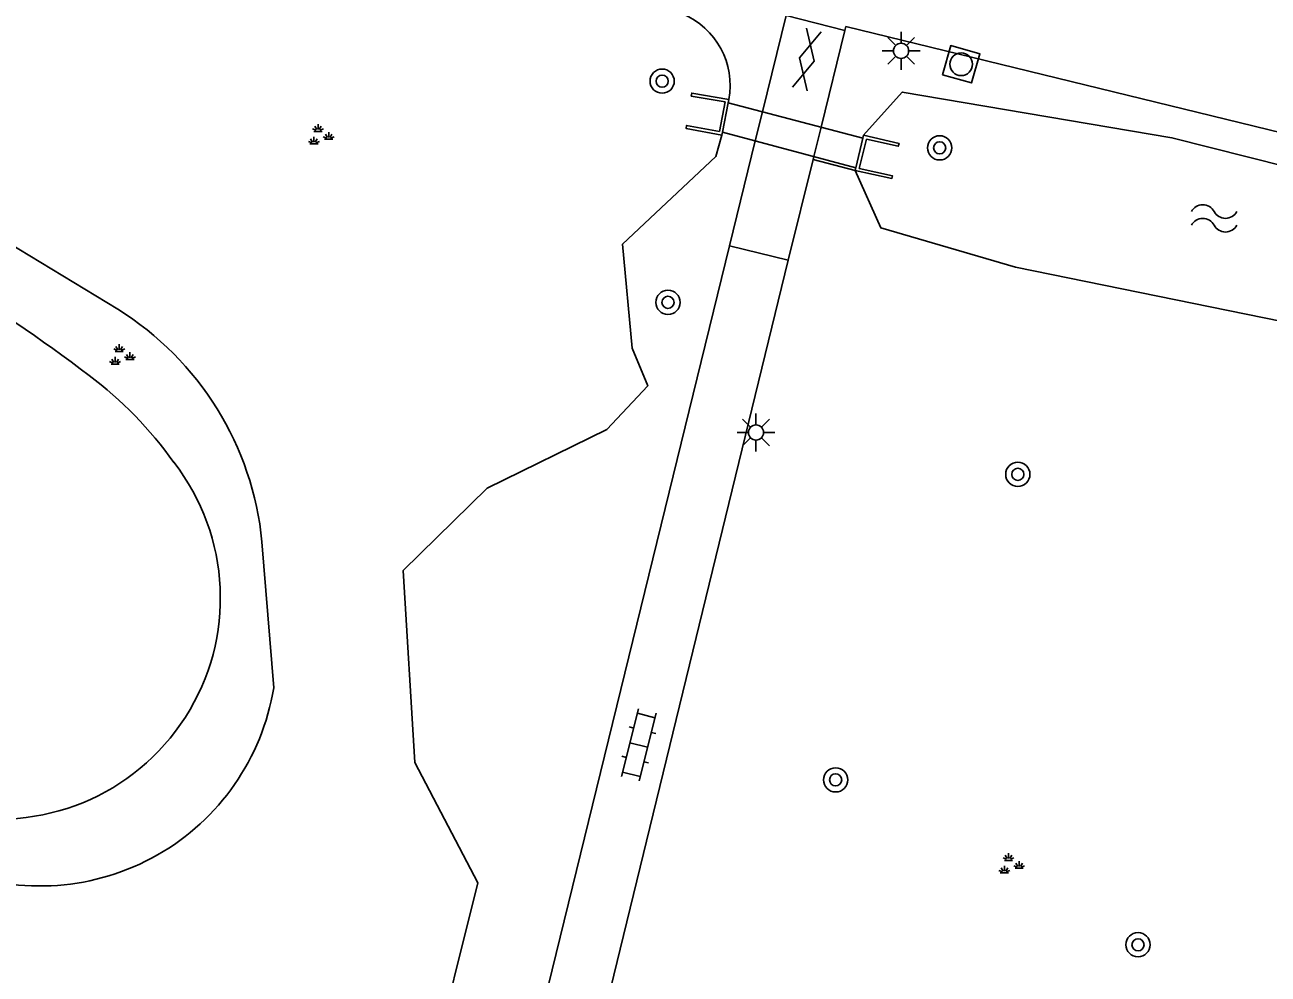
# Model space of a CAD drawing. Extents: x 128999 to 131010, y 395498 to 399007.
# Drawn here: x 129110.19 to 129151.21, y 397804.18 to 397835.52 of the extents above; entities that cross this region are included whole.
import ezdxf

# ---------------------------------------------------------------- set-up
doc = ezdxf.new("R2010")
doc.units = 0
for name, color, linetype in [('gg-knt-verharding', 7, 'Continuous'), ('gg-kntw-bovenkant insteek waterloop', 7, 'Continuous'), ('gg-kwrk-duiker nz buis', 7, 'Continuous'), ('gg-kwrk-kunstwerk niveau 01', 7, 'Continuous'), ('gg-kwrk-uitstroombak niveau min 01', 7, 'Continuous'), ('gt-grn-groengrens', 7, 'Continuous'), ('gt-symb-boom', 7, 'Continuous'), ('gt-symb-gesloten verharding', 7, 'Continuous'), ('gt-symb-groenvak', 7, 'Continuous'), ('gt-symb-klinker verharding', 7, 'Continuous'), ('gt-symb-lichtmast', 7, 'Continuous'), ('gt-symb-rioolschacht', 7, 'Continuous'), ('gt-symb-watersymbool', 7, 'Continuous')]:
    doc.layers.add(name, color=color, linetype=linetype)

# ---------------------------------------------------------------- blocks, each defined once
blk = doc.blocks.new('gt0-BOOM')
at = {"layer": 'gt-symb-boom'}
for radius in [0.4, 0.2]:
    blk.add_circle((0, 0), radius, dxfattribs=at)
blk = doc.blocks.new('gt0-GRVAK')
at = {"layer": 'gt-symb-groenvak'}
for p, q in [((-0.11, 0.189), (-0.228, 0.24)), ((-0.182, 0.153), (0.088, 0.153)), ((-0.091, 0.211), (-0.156, 0.322)), ((-0.047, 0.214), (-0.047, 0.393)), ((-0.004, 0.211), (0.061, 0.322)), ((0.015, 0.189), (0.133, 0.24)), ((0.262, -0.052), (0.197, 0.059)), ((0.305, -0.049), (0.305, 0.13)), ((0.349, -0.052), (0.414, 0.059)), ((-0.245, -0.228), (-0.363, -0.177)), ((-0.318, -0.264), (-0.047, -0.264)), ((-0.226, -0.206), (-0.291, -0.095)), ((-0.183, -0.203), (-0.183, -0.024)), ((-0.139, -0.206), (-0.074, -0.095)), ((-0.12, -0.228), (-0.002, -0.177)), ((0.243, -0.074), (0.125, -0.023)), ((0.17, -0.11), (0.441, -0.11)), ((0.368, -0.074), (0.486, -0.023))]:
    blk.add_line(p, q, dxfattribs=at)
blk = doc.blocks.new('gt0-LMAST')
at = {"layer": 'gt-symb-lichtmast'}
for p, q in [((-0.182, 0.173), (-0.447, 0.438)), ((-0.005, 0.246), (-0.005, 0.621)), ((0.172, 0.173), (0.437, 0.438)), ((-0.255, -0.004), (-0.63, -0.004)), ((-0.182, -0.181), (-0.447, -0.446)), ((-0.005, -0.254), (-0.005, -0.629)), ((0.437, -0.446), (0.172, -0.181)), ((0.245, -0.004), (0.62, -0.004))]:
    blk.add_line(p, q, dxfattribs=at)
blk.add_circle((-0.005, -0.004), 0.25, dxfattribs=at)
blk = doc.blocks.new('gt0-RS')
at = {"layer": 'gt-symb-rioolschacht'}
blk.add_lwpolyline([(-0.5, -0.5), (0.5, -0.5), (0.5, 0.5), (-0.5, 0.5)], close=True, dxfattribs=at)
blk.add_circle((0, 0), 0.375, dxfattribs=at)
blk = doc.blocks.new('gt0-WA')
at = {"layer": 'gt-symb-watersymbool'}
for centre, start, end in [((-0.323, 0.022), 28.0725, 151.9275), ((0.427, 0.422), 208.0725, 331.9275), ((-0.323, -0.428), 28.0725, 151.9275), ((0.427, -0.028), 208.0725, 331.9275)]:
    blk.add_arc(centre, 0.425, start, end, dxfattribs=at)
blk = doc.blocks.new('gt0-GESVH1')
at = {"layer": 'gt-symb-gesloten verharding'}
for p, q in [((-0.992, -0.261), (0.008, 0.239)), ((0.008, -0.261), (-0.992, 0.239)), ((0.008, 0.239), (1.008, -0.261)), ((1.008, 0.239), (0.008, -0.261))]:
    blk.add_line(p, q, dxfattribs=at)
blk = doc.blocks.new('gt0-KL1')
at = {"layer": 'gt-symb-klinker verharding'}
for p, q in [((-0.5, 0.3), (-0.5, 0.45)), ((0.5, 0.3), (0.5, 0.45)), ((-1.15, 0.3), (1.15, 0.3)), ((-1, -0.3), (-1, 0.3)), ((0, -0.3), (0, 0.3)), ((1, -0.3), (1, 0.3)), ((-1.15, -0.3), (1.15, -0.3)), ((-0.5, -0.45), (-0.5, -0.3)), ((0.5, -0.45), (0.5, -0.3))]:
    blk.add_line(p, q, dxfattribs=at)

msp = doc.modelspace()

# ---------------------------------------------------------------- linework, layer by layer
at = {"layer": 'gg-knt-verharding'}
for p, q in [((129137.242, 397835.334), (129137.277, 397835.464)), ((129137.277, 397835.464), (129184.183, 397823.978)), ((129133.433, 397828.225), (129124.297, 397790.877)), ((129135.375, 397827.746), (129126.26, 397790.397))]:
    msp.add_line(p, q, dxfattribs=at)
for centre, radius, start, end in [((129080.432, 397782.249), 52.484, 52.5961, 65.6119), ((129104.514, 397813.544), 12.996, 35.4161, 53.1258), ((129109.34, 397816.599), 7.3, 257.0331, 37.8283)]:
    msp.add_arc(centre, radius, start, end, dxfattribs=at)
at = {"layer": 'gg-kntw-bovenkant insteek waterloop'}
for p, q in [((129106.54, 397830.206), (129113.258, 397826.126)), ((129118.013, 397818.455), (129118.401, 397813.632))]:
    msp.add_line(p, q, dxfattribs=at)
for points in [[(129137.859, 397831.871), (129139.134, 397833.295), (129148.033, 397831.788), (129165.779, 397827.307)], [(129113.142, 397801.193), (129116.456, 397798.493), (129119.247, 397798.152), (129123.567, 397800.884), (129125.14, 397807.201), (129123.062, 397811.169), (129122.669, 397817.5), (129125.444, 397820.219), (129129.387, 397822.155), (129130.739, 397823.602), (129130.228, 397824.849), (129129.91, 397828.276), (129132.988, 397831.167), (129133.186, 397831.878)], [(129164.543, 397822.539), (129154.584, 397825.135), (129142.876, 397827.519), (129138.43, 397828.813), (129137.58, 397830.708)]]:
    msp.add_lwpolyline(points, dxfattribs=at)
for centre, radius, start, end in [((129130.899, 397833.516), 2.561, 349.5504, 67.2034), ((129107.878, 397817.482), 10.181, 5.4841, 58.1027), ((129110.698, 397814.898), 7.807, 248.7225, 350.6641)]:
    msp.add_arc(centre, radius, start, end, dxfattribs=at)
at = {"layer": 'gg-kwrk-duiker nz buis'}
for p, q in [((129133.396, 397832.945), (129137.836, 397831.774)), ((129137.602, 397830.8), (129133.204, 397831.969))]:
    msp.add_line(p, q, dxfattribs=at)
at = {"layer": 'gg-kwrk-kunstwerk niveau 01'}
for p, q in [((129134.523, 397832.648), (129135.305, 397835.825)), ((129135.305, 397835.825), (129137.242, 397835.334)), ((129137.242, 397835.334), (129136.456, 397832.138)), ((129134.284, 397831.682), (129134.523, 397832.648)), ((129136.456, 397832.138), (129136.217, 397831.168)), ((129133.433, 397828.225), (129134.284, 397831.682)), ((129136.194, 397831.076), (129135.375, 397827.746)), ((129136.217, 397831.168), (129136.194, 397831.076)), ((129135.375, 397827.746), (129133.433, 397828.225))]:
    msp.add_line(p, q, dxfattribs=at)
at = {"layer": 'gg-kwrk-uitstroombak niveau min 01'}
for p, q in [((129133.417, 397833.052), (129133.396, 397832.945)), ((129133.107, 397831.995), (129133.299, 397832.971)), ((129133.396, 397832.945), (129133.204, 397831.969)), ((129133.204, 397831.969), (129133.186, 397831.878)), ((129137.836, 397831.774), (129137.602, 397830.8)), ((129137.859, 397831.871), (129137.836, 397831.774)), ((129137.718, 397830.769), (129137.955, 397831.743)), ((129137.602, 397830.8), (129137.58, 397830.708))]:
    msp.add_line(p, q, dxfattribs=at)
for points in [[(129133.299, 397832.971), (129132.175, 397833.166), (129132.192, 397833.265), (129133.417, 397833.052)], [(129133.186, 397831.878), (129132.005, 397832.098), (129132.023, 397832.196), (129133.107, 397831.995)], [(129137.955, 397831.743), (129139.002, 397831.506), (129139.031, 397831.603), (129137.859, 397831.871)], [(129137.58, 397830.708), (129138.795, 397830.445), (129138.81, 397830.536), (129137.718, 397830.769)]]:
    msp.add_lwpolyline(points, dxfattribs=at)
at = {"layer": 'gt-grn-groengrens'}
msp.add_line((129136.194, 397831.076), (129137.58, 397830.708), dxfattribs=at)

# ---------------------------------------------------------------- block references
at = {"layer": 'gt-symb-boom'}
for p in [(129131.215, 397833.658), (129140.37, 397831.456), (129131.408, 397826.356), (129142.948, 397820.679), (129136.938, 397810.594), (129146.914, 397805.152)]:
    msp.add_blockref('gt0-BOOM', p, dxfattribs=at)
at = {"layer": 'gt-symb-gesloten verharding', "rotation": -103.29958432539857}
msp.add_blockref('gt0-GESVH1', (129136.002, 397834.377), dxfattribs=at)
at = {"layer": 'gt-symb-groenvak'}
for p in [(129119.91, 397831.847), (129113.352, 397824.579), (129142.688, 397807.785)]:
    msp.add_blockref('gt0-GRVAK', p, dxfattribs=at)
at = {"layer": 'gt-symb-klinker verharding', "rotation": -104.00844348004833}
msp.add_blockref('gt0-KL1', (129130.446, 397811.748), dxfattribs=at)
at = {"layer": 'gt-symb-lichtmast'}
for p in [(129139.102, 397834.661), (129134.316, 397822.064)]:
    msp.add_blockref('gt0-LMAST', p, dxfattribs=at)
at = {"layer": 'gt-symb-rioolschacht', "rotation": -15.898187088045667}
msp.add_blockref('gt0-RS', (129141.08, 397834.214), dxfattribs=at)
at = {"layer": 'gt-symb-watersymbool'}
msp.add_blockref('gt0-WA', (129149.371, 397829.131), dxfattribs=at)

doc.saveas('drawing.dxf')
